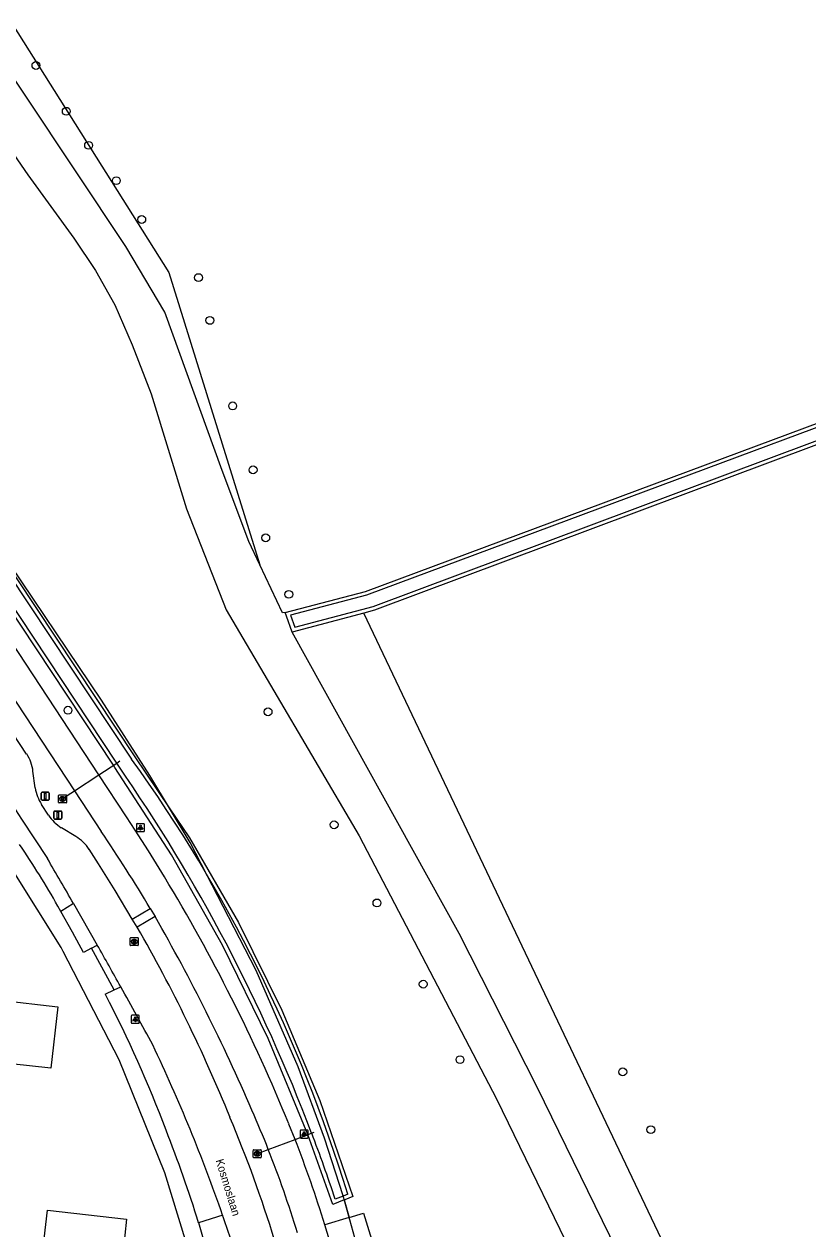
# Model space of a CAD drawing. Extents: x 162398 to 163643, y 386453 to 387397.
# Drawn here: x 163222.4 to 163320.3, y 386665 to 386815.5 of the extents above; entities that cross this region are included whole.
import ezdxf

# ---------------------------------------------------------------- set-up
doc = ezdxf.new("R2010")
doc.units = 0
for name, color, linetype in [('IMGEO_Afsluitpaal', 7, 'Continuous'), ('IMGEO_Berm_groen', 7, 'Continuous'), ('IMGEO_Berm_halfverhard', 7, 'Continuous'), ('IMGEO_Boom', 7, 'Continuous'), ('IMGEO_Duiker', 7, 'Continuous'), ('IMGEO_Fietspad_gesloten', 7, 'Continuous'), ('IMGEO_Grasland_agrarisch', 7, 'Continuous'), ('IMGEO_Hek', 7, 'Continuous'), ('IMGEO_Lichtpunt', 7, 'Continuous'), ('IMGEO_Loofbos', 7, 'Continuous'), ('IMGEO_Openbare_ruimte_label', 7, 'Continuous'), ('IMGEO_Pand', 7, 'Continuous'), ('IMGEO_Rijbaan_lokaal_gesloten', 7, 'Continuous'), ('IMGEO_Rioolput', 7, 'Continuous'), ('IMGEO_Voetpad_halfverhard', 7, 'Continuous'), ('IMGEO_Voetpad_open', 7, 'Continuous'), ('IMGEO_Waterloop', 7, 'Continuous')]:
    doc.layers.add(name, color=color, linetype=linetype)

msp = doc.modelspace()

# ---------------------------------------------------------------- linework, layer by layer
at = {"layer": 'IMGEO_Afsluitpaal'}
for p, q in [((163224.57, 386718.62), (163224.57, 386719.41)), ((163224.57, 386719.41), (163224.57, 386718.62)), ((163224.67, 386719.51), (163225.46, 386719.51)), ((163225.46, 386719.51), (163224.67, 386719.51)), ((163225.46, 386718.52), (163224.67, 386718.52)), ((163224.67, 386718.52), (163225.46, 386718.52)), ((163225.56, 386719.41), (163225.56, 386718.62)), ((163225.56, 386718.62), (163225.56, 386719.41)), ((163226.14, 386716.26), (163226.14, 386717.06)), ((163226.14, 386717.06), (163226.14, 386716.26)), ((163226.24, 386717.16), (163227.03, 386717.16)), ((163227.03, 386717.16), (163226.24, 386717.16)), ((163227.13, 386717.06), (163227.13, 386716.26)), ((163227.13, 386716.26), (163227.13, 386717.06)), ((163227.03, 386716.16), (163226.24, 386716.16)), ((163226.24, 386716.16), (163227.03, 386716.16))]:
    msp.add_line(p, q, dxfattribs=at)
for points in [[(163224.99, 386719.39), (163225.14, 386719.39), (163225.14, 386718.64), (163224.99, 386718.64), (163224.99, 386719.39)], [(163226.56, 386717.03), (163226.71, 386717.03), (163226.71, 386716.28), (163226.56, 386716.28), (163226.56, 386717.03)]]:
    msp.add_lwpolyline(points, dxfattribs=at)
for centre, start, end in [((163224.67, 386719.41), 90, 180), ((163224.67, 386719.41), 90, 180), ((163224.67, 386718.62), 180, 270), ((163224.67, 386718.62), 180, 270), ((163225.46, 386719.41), 0, 90), ((163225.46, 386719.41), 360, 90), ((163225.46, 386718.62), 270, 0), ((163225.46, 386718.62), 270, 0), ((163226.24, 386717.06), 90, 180), ((163226.24, 386717.06), 90, 180), ((163227.03, 386717.06), 0, 90), ((163227.03, 386717.06), 360, 90), ((163226.24, 386716.26), 180, 270), ((163226.24, 386716.26), 180, 270), ((163227.03, 386716.26), 270, 0), ((163227.03, 386716.26), 270, 0)]:
    msp.add_arc(centre, 0.1, start, end, dxfattribs=at)
at = {"layer": 'IMGEO_Berm_groen'}
for points in [[(163262.42, 386668.58), (163261, 386667.99), (163257.88, 386676.75), (163252.9, 386688.74), (163247.21, 386700.4), (163240.82, 386711.7), (163233.75, 386722.6), (163233.57, 386722.88), (163200.79, 386772.4), (163176.82, 386808.61), (163169.72, 386819.35), (163169.72, 386819.71), (163169.77, 386819.97), (163169.86, 386820.21), (163169.99, 386820.44), (163170.16, 386820.63), (163170.36, 386820.8), (163170.58, 386820.93), (163170.82, 386821.01), (163171.07, 386821.06), (163171.28, 386821.06), (163171.45, 386821.02), (163171.7, 386820.98), (163171.99, 386820.85)], [(163262.42, 386668.58), (163263.04, 386666.38)]]:
    msp.add_lwpolyline(points, dxfattribs=at)
at = {"layer": 'IMGEO_Berm_halfverhard'}
for points in [[(163228.61, 386705.59), (163227.02, 386704.61)], [(163247.23, 386666.68), (163244.23, 386665.71)]]:
    msp.add_lwpolyline(points, dxfattribs=at)
at = {"layer": 'IMGEO_Boom'}
for centre in [(163223.9, 386810.3), (163227.69, 386804.58), (163230.48, 386800.32), (163233.95, 386795.91), (163237.12, 386791.06), (163244.21, 386783.8), (163245.63, 386778.45), (163248.48, 386767.77), (163251.03, 386759.78), (163252.61, 386751.29), (163255.49, 386744.23), (163227.9, 386729.75), (163252.9, 386729.55), (163261.15, 386715.44), (163266.5, 386705.68), (163272.28, 386695.53), (163276.88, 386686.1), (163297.21, 386684.57), (163300.72, 386677.36)]:
    msp.add_circle(centre, 0.489, dxfattribs=at)
at = {"layer": 'IMGEO_Duiker'}
for points in [[(163227.22, 386718.71), (163228.71, 386719.68), (163231.76, 386721.69), (163233.99, 386723.15), (163234.38, 386723.41)], [(163251.64, 386674.39), (163252.93, 386674.88), (163256.27, 386676.14), (163258.34, 386676.93), (163258.67, 386677.05)]]:
    msp.add_lwpolyline(points, dxfattribs=at)
at = {"layer": 'IMGEO_Fietspad_gesloten'}
for points in [[(163239.97, 386708.92), (163237.96, 386712.18), (163236.28, 386714.77), (163235.22, 386716.44), (163231.76, 386721.69), (163213.46, 386749.44), (163199.05, 386771.28), (163194.03, 386778.89), (163180.97, 386798.73), (163175.18, 386807.53), (163164.51, 386823.75), (163163.33, 386825.6)], [(163211.07, 386746.46), (163228.71, 386719.68), (163232.06, 386714.61)], [(163238.18, 386704.99), (163238.78, 386703.97)], [(163256.27, 386676.14), (163255.51, 386678.06)], [(163261.17, 386661.65), (163260, 386665.46)]]:
    msp.add_lwpolyline(points, dxfattribs=at)
for centre, radius, start, end in [((163051.03, 386592.63), 218.29, 30.9796, 33.9721), ((163048.78, 386593.3), 223.43, 22.2944, 31.1649), ((163035.2, 386586.99), 234.8, 23.2795, 29.8828), ((163124.25, 386624.01), 138.37, 21.5671, 23.7688), ((163090.52, 386612.16), 177.67, 17.4568, 21.107), ((163123.11, 386623.57), 139.59, 17.0325, 21.5667)]:
    msp.add_arc(centre, radius, start, end, dxfattribs=at)
at = {"layer": 'IMGEO_Grasland_agrarisch'}
for points in [[(163171.99, 386820.85), (163236.27, 386723.93), (163240.55, 386717.56), (163243.07, 386713.79), (163249.2, 386703.22), (163254.64, 386692.28), (163259.35, 386681), (163263.47, 386669.01), (163262.47, 386668.6), (163262.42, 386668.58)], [(163255.89, 386739.49), (163255.2, 386741.52), (163255.05, 386741.98)]]:
    msp.add_lwpolyline(points, dxfattribs=at)
at = {"layer": 'IMGEO_Hek'}
for points in [[(163151.44, 386926.31), (163169.44, 386893.19), (163173.92, 386879.61), (163180.77, 386864.97), (163186.79, 386853.5), (163193.24, 386842.11), (163195.74, 386837.19), (163198.79, 386832.17), (163210.17, 386815.03), (163222.87, 386796.64), (163228.63, 386788.71), (163231.33, 386784.69), (163233.74, 386780.4), (163235.93, 386775.39), (163238.28, 386769.29), (163242.72, 386754.9), (163247.67, 386742.3), (163264.28, 386714.05), (163281.43, 386681.21), (163292.99, 386657.47)], [(163266.96, 386650.43), (163266.14, 386654.78), (163264.8, 386660.1), (163262.27, 386669.09), (163259.93, 386676.31), (163256.64, 386685.2), (163251.4, 386697.23), (163243.18, 386713.21), (163238.11, 386721.58), (163232.09, 386731), (163219.27, 386750), (163208.73, 386765.74), (163182.51, 386805.64)]]:
    msp.add_lwpolyline(points, dxfattribs=at)
at = {"layer": 'IMGEO_Lichtpunt'}
for p, q in [((163236.46, 386715.49), (163236.46, 386714.68)), ((163236.46, 386715.49), (163236.46, 386714.68)), ((163237.36, 386715.58), (163236.55, 386715.58)), ((163237.36, 386715.58), (163236.55, 386715.58)), ((163237.46, 386714.68), (163237.46, 386715.49)), ((163237.46, 386714.68), (163237.46, 386715.49)), ((163236.55, 386714.59), (163237.36, 386714.59)), ((163236.55, 386714.59), (163237.36, 386714.59)), ((163235.81, 386691.55), (163235.81, 386690.74)), ((163235.81, 386691.55), (163235.81, 386690.74)), ((163236.71, 386691.64), (163235.9, 386691.64)), ((163236.71, 386691.64), (163235.9, 386691.64)), ((163236.8, 386690.74), (163236.8, 386691.55)), ((163236.8, 386690.74), (163236.8, 386691.55)), ((163235.9, 386690.65), (163236.71, 386690.65)), ((163235.9, 386690.65), (163236.71, 386690.65)), ((163256.91, 386677.21), (163256.91, 386676.4)), ((163256.91, 386677.21), (163256.91, 386676.4)), ((163257.81, 386677.3), (163257.01, 386677.3)), ((163257.81, 386677.3), (163257.01, 386677.3)), ((163257.01, 386676.3), (163257.81, 386676.3)), ((163257.01, 386676.3), (163257.81, 386676.3)), ((163257.91, 386676.4), (163257.91, 386677.21)), ((163257.91, 386676.4), (163257.91, 386677.21))]:
    msp.add_line(p, q, dxfattribs=at)
for points in [[(163236.83, 386715.15), (163236.87, 386715.12), (163236.68, 386714.86), (163236.65, 386714.89), (163236.83, 386715.15)], [(163236.93, 386715.1), (163236.98, 386715.1), (163236.98, 386714.78), (163236.93, 386714.78), (163236.93, 386715.1)], [(163237.04, 386715.12), (163237.08, 386715.15), (163237.27, 386714.89), (163237.23, 386714.86), (163237.04, 386715.12)], [(163236.18, 386691.21), (163236.22, 386691.18), (163236.03, 386690.92), (163235.99, 386690.95), (163236.18, 386691.21)], [(163236.28, 386691.16), (163236.33, 386691.16), (163236.33, 386690.84), (163236.28, 386690.84), (163236.28, 386691.16)], [(163236.39, 386691.18), (163236.43, 386691.21), (163236.62, 386690.95), (163236.58, 386690.92), (163236.39, 386691.18)], [(163257.29, 386676.87), (163257.33, 386676.84), (163257.14, 386676.58), (163257.1, 386676.61), (163257.29, 386676.87)], [(163257.39, 386676.82), (163257.44, 386676.82), (163257.44, 386676.5), (163257.39, 386676.5), (163257.39, 386676.82)], [(163257.5, 386676.84), (163257.54, 386676.87), (163257.72, 386676.61), (163257.69, 386676.58), (163257.5, 386676.84)]]:
    msp.add_lwpolyline(points, dxfattribs=at)
for centre in [(163236.96, 386715.29), (163236.31, 386691.35), (163257.41, 386677)]:
    msp.add_circle(centre, 0.0994, dxfattribs=at)
for centre, start, end in [((163236.55, 386715.49), 90, 180), ((163236.55, 386715.49), 90, 180), ((163237.36, 386715.49), 0, 90), ((163237.36, 386715.49), 0, 90), ((163236.55, 386714.68), 180, 270), ((163236.55, 386714.68), 180, 270), ((163237.36, 386714.68), 270, 0), ((163237.36, 386714.68), 270, 360), ((163235.9, 386691.55), 90, 180), ((163235.9, 386691.55), 90, 180), ((163236.71, 386691.55), 0, 90), ((163236.71, 386691.55), 0, 90), ((163235.9, 386690.74), 180, 270), ((163235.9, 386690.74), 180, 270), ((163236.71, 386690.74), 270, 0), ((163236.71, 386690.74), 270, 360), ((163257.01, 386677.21), 90, 180), ((163257.01, 386677.21), 90, 180), ((163257.01, 386676.4), 180, 270), ((163257.01, 386676.4), 180, 270), ((163257.81, 386677.21), 0, 90), ((163257.81, 386677.21), 0, 90), ((163257.81, 386676.4), 270, 0), ((163257.81, 386676.4), 270, 360)]:
    msp.add_arc(centre, 0.0946, start, end, dxfattribs=at)
at = {"layer": 'IMGEO_Loofbos'}
for points in [[(163166.72, 386925.92), (163177.18, 386889.43), (163179.54, 386881.17), (163240.52, 386784.43), (163251.87, 386747.92)], [(163251.87, 386747.92), (163250.5, 386750.85), (163247.15, 386759.72), (163240, 386779.46), (163235.14, 386787.68), (163216.24, 386816.04), (163197.73, 386844.98), (163191.23, 386856.15), (163174.84, 386889.76), (163172.09, 386897.02), (163168.66, 386906.46), (163165.33, 386912.71), (163162.17, 386919.58), (163160.92, 386923.22)], [(163255.05, 386741.98), (163265.06, 386744.6), (163366.68, 386782.43), (163310.96, 386870.02)], [(163319.81, 386626.38), (163352.55, 386660.33), (163357.33, 386664.8), (163375.87, 386683.8), (163385.41, 386693.16), (163403.19, 386710.95), (163368.01, 386780.14), (163337.45, 386768.91), (163266.19, 386742.25), (163264.85, 386741.89)], [(163255.05, 386741.98), (163254.71, 386741.9), (163251.87, 386747.92)], [(163264.85, 386741.89), (163255.89, 386739.49)], [(163319.81, 386626.38), (163264.85, 386741.89)], [(163298.32, 386658.56), (163286.51, 386682.68), (163276.77, 386701.85), (163255.89, 386739.49)]]:
    msp.add_lwpolyline(points, dxfattribs=at)
at = {"layer": 'IMGEO_Pand'}
for points in [[(163220.82, 386685.59), (163214.38, 386686.32), (163214.74, 386689.5), (163211.13, 386689.91), (163211.71, 386695.03), (163212.27, 386699.99), (163220.06, 386699.12), (163219.43, 386693.53), (163226.65, 386692.7), (163225.78, 386685.03), (163220.82, 386685.59)], [(163228.36, 386650.59), (163229.15, 386650.5), (163229.61, 386654.52), (163227.5, 386654.76), (163228.06, 386659.74), (163224.52, 386660.14), (163225.33, 386667.29), (163235.23, 386666.18), (163234.78, 386662.18), (163239.16, 386661.68), (163239.1, 386661.16), (163237.45, 386661.34), (163236.72, 386654.89), (163239.17, 386654.57), (163238.18, 386645.75), (163233.21, 386646.31), (163227.94, 386646.91), (163228.36, 386650.59)]]:
    msp.add_lwpolyline(points, dxfattribs=at)
at = {"layer": 'IMGEO_Rijbaan_lokaal_gesloten'}
for points in [[(163222.74, 386724.28), (163209.04, 386745.1)], [(163223.82, 386720.06), (163223.53, 386722.12)], [(163219.06, 386720.79), (163222.11, 386716.14), (163225.34, 386711.23)], [(163225.48, 386716.64), (163224.61, 386717.97)], [(163228.88, 386713.98), (163227.08, 386715.06)], [(163235.93, 386703.67), (163233.8, 386707.25), (163231.71, 386710.56), (163230.56, 386712.38)], [(163228.61, 386705.59), (163231.56, 386700.42)], [(163236.56, 386702.64), (163235.93, 386703.67)]]:
    msp.add_lwpolyline(points, dxfattribs=at)
for centre, radius, start, end in [((163218.8, 386721.62), 4.76, 6.0334, 34.0476), ((163228.66, 386720.7), 4.88, 187.4983, 213.9736), ((163230.42, 386720.04), 6, 214.4961, 236.0808), ((163225.89, 386709.17), 5.66, 34.4521, 58.1281), ((162376.6, 386215.18), 983.06, 29.92478, 30.30452), ((163064.49, 386604.01), 198.34, 22.18, 29.8218), ((162533.29, 386304.45), 802.73, 29.12975, 29.55652), ((162453.74, 386259.61), 894.04, 28.62647, 29.15796), ((163049.71, 386598.04), 209.1, 19.1634, 25.4659), ((163100.04, 386616.38), 160.75, 17.06, 22.8805), ((163038.56, 386594.24), 220.88, 18.3574, 19.145)]:
    msp.add_arc(centre, radius, start, end, dxfattribs=at)
at = {"layer": 'IMGEO_Rioolput'}
for p, q in [((163226.73, 386718.24), (163226.73, 386719.1)), ((163226.81, 386719.17), (163227.66, 386719.17)), ((163227.22, 386718.95), (163227.25, 386718.95)), ((163227.24, 386718.39), (163227.22, 386718.39)), ((163227.74, 386719.1), (163227.74, 386718.24)), ((163227.66, 386718.17), (163226.81, 386718.17)), ((163235.68, 386700.42), (163235.68, 386701.27)), ((163235.76, 386701.34), (163236.61, 386701.34)), ((163236.61, 386700.34), (163235.76, 386700.34)), ((163236.17, 386701.12), (163236.2, 386701.12)), ((163236.19, 386700.56), (163236.17, 386700.56)), ((163236.69, 386701.27), (163236.69, 386700.42)), ((163251.04, 386673.92), (163251.04, 386674.77)), ((163251.12, 386674.84), (163251.97, 386674.84)), ((163251.53, 386674.62), (163251.55, 386674.62)), ((163252.04, 386674.77), (163252.04, 386673.92)), ((163251.97, 386673.84), (163251.12, 386673.84)), ((163251.55, 386674.06), (163251.53, 386674.06))]:
    msp.add_line(p, q, dxfattribs=at)
for points in [[(163226.73, 386718.24), (163226.73, 386719.1)], [(163226.81, 386719.17), (163227.66, 386719.17)], [(163227.32, 386718.87), (163227.07, 386718.87), (163227.07, 386718.47)], [(163227.07, 386718.47), (163227.2, 386718.47), (163227.2, 386718.63), (163227.21, 386718.63)], [(163227.25, 386718.79), (163227.2, 386718.79), (163227.2, 386718.71)], [(163227.2, 386718.71), (163227.25, 386718.71)], [(163227.25, 386718.6), (163227.32, 386718.47), (163227.46, 386718.47), (163227.4, 386718.6)], [(163227.74, 386719.1), (163227.74, 386718.24)], [(163227.66, 386718.17), (163226.81, 386718.17)], [(163235.68, 386700.42), (163235.68, 386701.27)], [(163235.76, 386701.34), (163236.61, 386701.34)], [(163236.61, 386700.34), (163235.76, 386700.34)], [(163236.27, 386701.04), (163236.02, 386701.04), (163236.02, 386700.64)], [(163236.02, 386700.64), (163236.15, 386700.64), (163236.15, 386700.81), (163236.16, 386700.81)], [(163236.2, 386700.96), (163236.15, 386700.96), (163236.15, 386700.88)], [(163236.15, 386700.88), (163236.2, 386700.88)], [(163236.2, 386700.78), (163236.27, 386700.64), (163236.41, 386700.64), (163236.35, 386700.77)], [(163236.69, 386701.27), (163236.69, 386700.42)], [(163251.04, 386673.92), (163251.04, 386674.77)], [(163251.12, 386674.84), (163251.97, 386674.84)], [(163252.04, 386674.77), (163252.04, 386673.92)], [(163251.97, 386673.84), (163251.12, 386673.84)], [(163251.63, 386674.54), (163251.38, 386674.54), (163251.38, 386674.14)], [(163251.38, 386674.14), (163251.5, 386674.14), (163251.5, 386674.3), (163251.51, 386674.3)], [(163251.56, 386674.46), (163251.5, 386674.46), (163251.5, 386674.38)], [(163251.5, 386674.38), (163251.55, 386674.38)], [(163251.56, 386674.27), (163251.63, 386674.14), (163251.77, 386674.14), (163251.71, 386674.27)]]:
    msp.add_lwpolyline(points, dxfattribs=at)
for centre, radius, start, end in [((163226.81, 386719.1), 0.0765, 91.552, 178.448), ((163226.81, 386719.1), 0.0765, 91.552, 178.448), ((163226.81, 386718.25), 0.0765, 181.552, 268.448), ((163226.81, 386718.25), 0.0765, 181.552, 268.448), ((163227.2, 386718.58), 0.0533, 26.0293, 88.6989), ((163227.25, 386718.69), 0.0964, 77.0061, 93.1865), ((163227.23, 386718.9), 0.19, 274.7715, 282.9687), ((163227.27, 386718.75), 0.0378, 276.6634, 79.6772), ((163227.32, 386718.76), 0.109, 350.3612, 89.416), ((163227.32, 386718.76), 0.112, 277.5842, 350.9817), ((163227.3, 386718.54), 0.108, 29.5134, 73.7905), ((163227.66, 386719.1), 0.0765, 1.552, 88.448), ((163227.66, 386719.1), 0.0765, 1.552, 88.448), ((163227.66, 386718.25), 0.0765, 271.552, 358.448), ((163227.66, 386718.25), 0.0765, 271.552, 358.448), ((163235.76, 386701.27), 0.0765, 91.552, 178.448), ((163235.76, 386701.27), 0.0765, 91.552, 178.448), ((163235.76, 386700.42), 0.0765, 181.552, 268.448), ((163235.76, 386700.42), 0.0765, 181.552, 268.448), ((163236.15, 386700.75), 0.0533, 26.0293, 88.6989), ((163236.2, 386700.87), 0.0964, 77.0061, 93.1865), ((163236.18, 386701.07), 0.19, 274.7715, 282.9687), ((163236.22, 386700.92), 0.0378, 276.6634, 79.6772), ((163236.27, 386700.93), 0.109, 350.3612, 89.416), ((163236.27, 386700.93), 0.112, 277.5842, 350.9817), ((163236.25, 386700.72), 0.108, 29.5134, 73.7905), ((163236.61, 386701.27), 0.0765, 1.552, 88.448), ((163236.61, 386701.27), 0.0765, 1.552, 88.448), ((163236.61, 386700.42), 0.0765, 271.552, 358.448), ((163236.61, 386700.42), 0.0765, 271.552, 358.448), ((163251.12, 386674.77), 0.0765, 91.552, 178.448), ((163251.12, 386674.77), 0.0765, 91.552, 178.448), ((163251.97, 386674.77), 0.0765, 1.552, 88.448), ((163251.97, 386674.77), 0.0765, 1.552, 88.448), ((163251.12, 386673.92), 0.0765, 181.552, 268.448), ((163251.12, 386673.92), 0.0765, 181.552, 268.448), ((163251.51, 386674.25), 0.0533, 26.0293, 88.6989), ((163251.54, 386674.57), 0.19, 274.7715, 282.9687), ((163251.56, 386674.36), 0.0964, 77.0061, 93.1865), ((163251.58, 386674.42), 0.0378, 276.6634, 79.6772), ((163251.63, 386674.43), 0.109, 350.3612, 89.416), ((163251.63, 386674.43), 0.112, 277.5842, 350.9817), ((163251.61, 386674.21), 0.108, 29.5134, 73.7905), ((163251.97, 386673.92), 0.0765, 271.552, 358.448), ((163251.97, 386673.92), 0.0765, 271.552, 358.448)]:
    msp.add_arc(centre, radius, start, end, dxfattribs=at)
for centre, major_axis, ratio, start_param, end_param in [((163227.22, 386718.67), (-0.387, 0.002), 0.722429, 4.712389, 7.853982), ((163227.25, 386718.67), (-0.39, 0.002), 0.717154, 1.570796, 4.712389), ((163236.17, 386700.84), (-0.387, 0.002), 0.722429, 4.712389, 7.853982), ((163236.2, 386700.84), (-0.39, 0.002), 0.717154, 1.570796, 4.712389), ((163251.53, 386674.34), (-0.387, 0.002), 0.722429, 4.712389, 7.853982), ((163251.55, 386674.34), (-0.39, 0.002), 0.717154, 1.570796, 4.712389)]:
    msp.add_ellipse(centre, major_axis=major_axis, ratio=ratio, start_param=start_param, end_param=end_param, dxfattribs=at)
at = {"layer": 'IMGEO_Voetpad_halfverhard'}
for points in [[(163235.93, 386703.67), (163238.18, 386704.99)], [(163238.78, 386703.97), (163236.56, 386702.64)], [(163263.04, 386666.38), (163260, 386665.46)], [(163263.04, 386666.38), (163264.81, 386666.92), (163265.99, 386663.13), (163264.11, 386662.55)]]:
    msp.add_lwpolyline(points, dxfattribs=at)
at = {"layer": 'IMGEO_Voetpad_open'}
for points in [[(163249.43, 386573.34), (163251.24, 386592.89), (163251.45, 386607.34), (163250.8, 386618.18), (163250.25, 386624.47), (163249.93, 386628.48), (163248.04, 386642.04), (163244.48, 386657.41), (163240.02, 386671.97), (163234.29, 386686.08), (163227.32, 386699.62), (163227.04, 386700.1), (163212.43, 386723.37)], [(163227.02, 386704.61), (163226.65, 386705.29)], [(163230.84, 386700.03), (163229.84, 386699.48), (163228.48, 386702.01), (163227.02, 386704.61)], [(163230.84, 386700.03), (163231.56, 386700.42)], [(163233.67, 386694.83), (163230.84, 386700.03)], [(163232.57, 386694.26), (163233.67, 386694.83)], [(163233.67, 386694.83), (163234.49, 386695.21)]]:
    msp.add_lwpolyline(points, dxfattribs=at)
for centre, radius, start, end in [((163128.13, 386649.37), 113.28, 29.5832, 34.1604), ((163093.23, 386621.7), 157.1, 20.7265, 27.5054), ((163078.05, 386613.91), 174.06, 17.3126, 21.3569), ((163080.29, 386614.58), 171.73, 15.6979, 17.3217)]:
    msp.add_arc(centre, radius, start, end, dxfattribs=at)
at = {"layer": 'IMGEO_Waterloop'}
for points in [[(163306.5, 386878.43), (163311.38, 386870.28), (163367.44, 386782.18), (163265.21, 386744.12), (163255.7, 386741.64), (163256.24, 386740.11), (163264.63, 386742.35), (163266.04, 386742.73), (163337.28, 386769.38), (163368.25, 386780.76), (163403.8, 386710.85), (163385.76, 386692.8), (163376.22, 386683.45), (163357.68, 386664.45), (163352.9, 386659.97), (163320.04, 386625.9), (163318.04, 386623.83), (163315.69, 386623.09), (163314.56, 386621.92), (163314.08, 386621.43)], [(163234.17, 386722.88), (163233.99, 386723.15), (163201.21, 386772.68), (163177.24, 386808.89), (163170.22, 386819.49)], [(163171.66, 386820.45), (163171.89, 386820.1), (163235.86, 386723.65)], [(163262.85, 386669.3), (163262.28, 386669.06), (163261.29, 386668.66)]]:
    msp.add_lwpolyline(points, dxfattribs=at)
for centre, radius, start, end in [((163057.61, 386600.66), 214.73, 20.8037, 34.6915), ((163083.29, 386614.01), 187.88, 17.115, 35.7035), ((163059.05, 386601.18), 213.21, 18.4511, 20.8117)]:
    msp.add_arc(centre, radius, start, end, dxfattribs=at)

# ---------------------------------------------------------------- texts
at = {"layer": 'IMGEO_Openbare_ruimte_label'}
msp.add_text('Kosmoslaan', height=1, rotation=287.149, dxfattribs=at).set_placement((163246.34, 386673.51))

doc.saveas('drawing.dxf')
